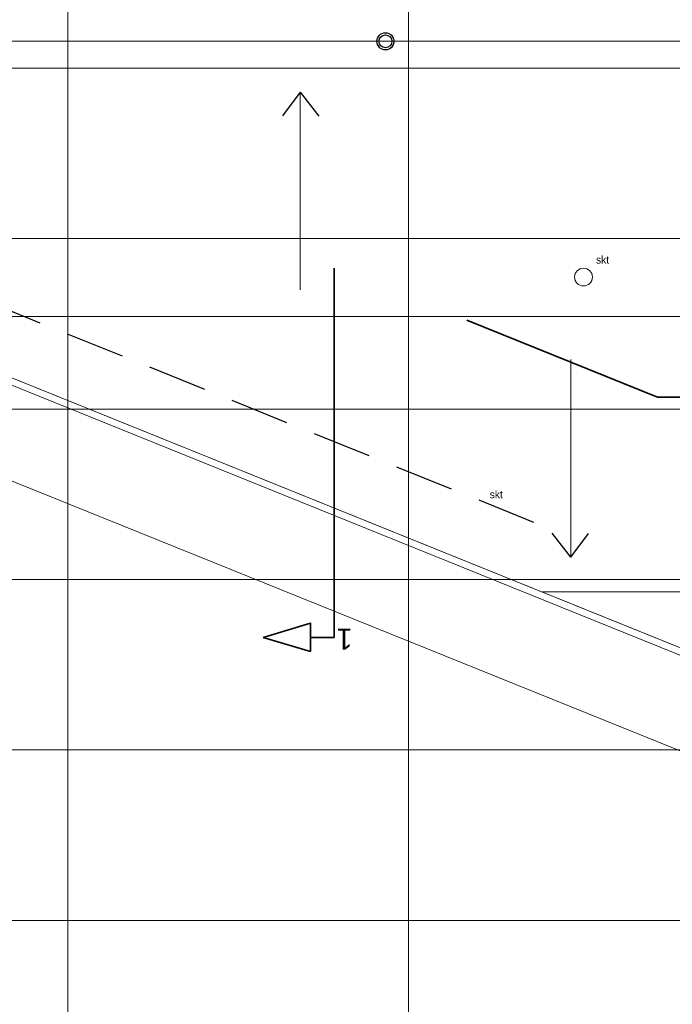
# Model space of a CAD drawing. Header units: millimetres. Extents: x -526411 to -400573, y 47353 to 130199.
# Tile 512 of 543: x -459625 to -445840, y 62263 to 83060. Entities that reach past the tile are written whole.
import ezdxf

# ---------------------------------------------------------------- set-up
doc = ezdxf.new("R2010")
doc.units = ezdxf.units.MM
doc.linetypes.add('IMPORT-AI-Linetype-6 _3_', pattern=[84.433218, 56.288812, -28.144406])
for name, color, linetype, lineweight in [('01_ALGEMEEN', 7, 'Continuous', 18), ('03_STRAMIEN_ANNOTATIE', 7, 'Continuous', 18), ('18_BESTAANDE_CONSTRUCTIE', 7, 'Continuous', 18), ('27_DAKEN', 7, 'Continuous', 18), ('57_GERESERVEERD_INSTALLATEUR', 7, 'Continuous', 18), ('HATCH_REACTORS', 7, 'Continuous', 18), ('m-pg-03_AI_dwg', 8, 'Continuous', 18)]:
    doc.layers.add(name, color=color, linetype=linetype, lineweight=lineweight)
doc.styles.add('Frutiger', font='Frutrg__0.ttf', dxfattribs={"height": 7.29503})
doc.styles.add('Frutiger_2', font='Frutrg__0.ttf', dxfattribs={"height": 20.263972})

# ---------------------------------------------------------------- blocks, each defined once
blk = doc.blocks.new('m-pg-03_AI_dwg_block 2548-641517-3e Verdieping - Percelen telling LI')
at = {"layer": '01_ALGEMEEN', "color": 133}
blk.add_open_spline([(-202.95, -257.9), (-202.95, -257.9), (985.36, -737.77), (985.36, -737.77)], degree=3, dxfattribs=at)
blk = doc.blocks.new('m-pg-03_AI_dwg_block 2550-641519-3e Verdieping - Percelen telling LI')
at = {"layer": '01_ALGEMEEN', "color": 213, "lineweight": 13}
blk.add_line((-464.95, -129.47), (1518.09, -129.47), dxfattribs=at)
blk = doc.blocks.new('m-pg-03_AI_dwg_block 2554-641523-3e Verdieping - Percelen telling LI')
at = {"layer": '01_ALGEMEEN', "color": 213, "lineweight": 13}
blk.add_line((128.11, -391.35), (930.27, -391.35), dxfattribs=at)
blk = doc.blocks.new('m-pg-03_AI_dwg_block 2557-641526-3e Verdieping - Percelen telling LI')
at = {"layer": '01_ALGEMEEN', "color": 213, "lineweight": 13}
blk.add_line((1015.34, -653.24), (776.6, -653.24), dxfattribs=at)
blk = doc.blocks.new('m-pg-03_AI_dwg_block 2559-641528-3e Verdieping - Percelen telling LI')
at = {"layer": '01_ALGEMEEN', "color": 133, "flags": 128}
blk.add_lwpolyline([(-235.76, -339.14), (-202.95, -257.9), (1518.31, -953.01), (1518.31, 1015.4), (1317.45, 1015.4), (1317.45, 706), (-130.31, 706), (-507.88, -229.19)], dxfattribs=at)
blk = doc.blocks.new('m-pg-03_AI_dwg_block 2698-641667-3e Verdieping - Percelen telling LI')
at = {"layer": '01_ALGEMEEN', "color": 133, "flags": 128}
blk.add_lwpolyline([(-229.7, -341.59), (-199.34, -266.4), (1524.84, -962.69), (1524.84, 1015.4), (1317.45, 1015.4), (1317.45, 719.73), (-139.58, 719.73), (-520.61, -224.05)], dxfattribs=at)
blk = doc.blocks.new('m-pg-03_AI_dwg_block 2797-641766-3e Verdieping - Percelen telling LI')
at = {"layer": '01_ALGEMEEN', "color": 253, "linetype": 'IMPORT-AI-Linetype-6 _3_', "lineweight": 25}
blk.add_line((-223.61, -186.36), (771.85, -588.26), dxfattribs=at)
blk = doc.blocks.new('m-pg-03_AI_dwg_block 2799-641768-3e Verdieping - Percelen telling LI')
at = {"layer": '01_ALGEMEEN', "insert": (726.34, -556.84), "char_height": 7.295, "width": 16.4222, "attachment_point": 1, "line_spacing_factor": 1.017696, "style": 'Frutiger'}
blk.add_mtext('skt', dxfattribs=at)
blk = doc.blocks.new('m-pg-03_AI_dwg_block 2802-641771-3e Verdieping - Percelen telling LI')
at = {"layer": '01_ALGEMEEN', "color": 133}
blk.add_open_spline([(824, -353.71), (824, -349.03), (820.21, -345.24), (815.53, -345.24), (810.86, -345.24), (807.07, -349.03), (807.07, -353.71), (807.07, -358.39), (810.86, -362.18), (815.53, -362.18), (820.21, -362.18), (824, -358.39), (824, -353.71)], degree=3, knots=[0, 0, 0, 0, 1, 1, 1, 2, 2, 2, 3, 3, 3, 4, 4, 4, 4], dxfattribs=at)
blk = doc.blocks.new('m-pg-03_AI_dwg_block 2805-641774-3e Verdieping - Percelen telling LI')
at = {"layer": '01_ALGEMEEN', "insert": (827.45, -333.57), "char_height": 7.295, "width": 16.4222, "attachment_point": 1, "line_spacing_factor": 1.017696, "style": 'Frutiger'}
blk.add_mtext('skt', dxfattribs=at)
blk = doc.blocks.new('m-pg-03_AI_dwg_block 4641-643609-3e Verdieping - Percelen telling LI')
at = {"layer": '18_BESTAANDE_CONSTRUCTIE', "color": 9, "lineweight": 9}
blk.add_line((324.97, -1676.27), (324.97, 731.74), dxfattribs=at)
blk = doc.blocks.new('m-pg-03_AI_dwg_block 4642-643610-3e Verdieping - Percelen telling LI')
at = {"layer": '18_BESTAANDE_CONSTRUCTIE', "color": 9, "lineweight": 9}
blk.add_line((649.19, -1676.27), (649.19, 731.74), dxfattribs=at)
blk = doc.blocks.new('m-pg-03_AI_dwg_block 4713-643681-3e Verdieping - Percelen telling LI')
at = {"layer": '18_BESTAANDE_CONSTRUCTIE', "color": 9, "lineweight": 9}
blk.add_line((-285.22, -154.98), (1783.88, -154.98), dxfattribs=at)
blk = doc.blocks.new('m-pg-03_AI_dwg_block 4714-643682-3e Verdieping - Percelen telling LI')
at = {"layer": '18_BESTAANDE_CONSTRUCTIE', "color": 9, "lineweight": 9}
blk.add_line((-285.22, -317.09), (1783.88, -317.09), dxfattribs=at)
blk = doc.blocks.new('m-pg-03_AI_dwg_block 4715-643683-3e Verdieping - Percelen telling LI')
at = {"layer": '18_BESTAANDE_CONSTRUCTIE', "color": 9, "lineweight": 9}
blk.add_line((-285.22, -479.2), (1783.88, -479.2), dxfattribs=at)
blk = doc.blocks.new('m-pg-03_AI_dwg_block 4716-643684-3e Verdieping - Percelen telling LI')
at = {"layer": '18_BESTAANDE_CONSTRUCTIE', "color": 9, "lineweight": 9}
blk.add_line((-285.22, -641.31), (1783.88, -641.31), dxfattribs=at)
blk = doc.blocks.new('m-pg-03_AI_dwg_block 4717-643685-3e Verdieping - Percelen telling LI')
at = {"layer": '18_BESTAANDE_CONSTRUCTIE', "color": 9, "lineweight": 9}
blk.add_line((-285.22, -803.43), (1783.88, -803.43), dxfattribs=at)
blk = doc.blocks.new('m-pg-03_AI_dwg_block 4718-643686-3e Verdieping - Percelen telling LI')
at = {"layer": '18_BESTAANDE_CONSTRUCTIE', "color": 9, "lineweight": 9}
blk.add_line((-285.22, -965.54), (1783.88, -965.54), dxfattribs=at)
blk = doc.blocks.new('m-pg-03_AI_dwg_block 4762-643729-3e Verdieping - Percelen telling LI')
at = {"layer": '18_BESTAANDE_CONSTRUCTIE', "color": 53, "lineweight": 35}
blk.add_line((510.74, -696.38), (555.77, -709.89), dxfattribs=at)
blk = doc.blocks.new('m-pg-03_AI_dwg_block 4763-643730-3e Verdieping - Percelen telling LI')
at = {"layer": '18_BESTAANDE_CONSTRUCTIE', "color": 53, "lineweight": 35, "flags": 128}
blk.add_lwpolyline([(510.74, -696.38), (555.77, -682.87), (555.77, -709.89)], dxfattribs=at)
blk = doc.blocks.new('m-pg-03_AI_dwg_block 4764-643731-3e Verdieping - Percelen telling LI')
at = {"layer": '18_BESTAANDE_CONSTRUCTIE', "color": 53, "lineweight": 35, "flags": 128}
blk.add_lwpolyline([(578.29, -345.14), (578.29, -696.38), (555.77, -696.38)], dxfattribs=at)
blk = doc.blocks.new('m-pg-03_AI_dwg_block 4761-643732-3e Verdieping - Percelen telling LI')
for name in ['m-pg-03_AI_dwg_block 4764-643731-3e Verdieping - Percelen telling LI', 'm-pg-03_AI_dwg_block 4763-643730-3e Verdieping - Percelen telling LI', 'm-pg-03_AI_dwg_block 4762-643729-3e Verdieping - Percelen telling LI']:
    blk.add_blockref(name, (0, 0))
blk = doc.blocks.new('m-pg-03_AI_dwg_block 4765-643733-3e Verdieping - Percelen telling LI')
at = {"layer": '18_BESTAANDE_CONSTRUCTIE', "insert": (595.76, -708.23), "char_height": 20.26, "width": 18.8985, "attachment_point": 1, "rotation": 180.00001, "line_spacing_factor": 1.017696, "style": 'Frutiger_2'}
blk.add_mtext('1', dxfattribs=at)
blk = doc.blocks.new('m-pg-03_AI_dwg_block 4802-643770-3e Verdieping - Percelen telling LI')
at = {"layer": '18_BESTAANDE_CONSTRUCTIE', "color": 53, "lineweight": 35, "flags": 128}
blk.add_lwpolyline([(704.68, -394.73), (886, -467.93), (1084.98, -467.93)], dxfattribs=at)
blk = doc.blocks.new('m-pg-03_AI_dwg_block 4822-643790-3e Verdieping - Percelen telling LI')
at = {"layer": '18_BESTAANDE_CONSTRUCTIE', "color": 9, "lineweight": 9}
blk.add_line((-89.25, -401.84), (1788.33, -1159.88), dxfattribs=at)
blk = doc.blocks.new('m-pg-03_AI_dwg_block 4640-643795-3e Verdieping - Percelen telling LI')
for name in ['m-pg-03_AI_dwg_block 4641-643609-3e Verdieping - Percelen telling LI', 'm-pg-03_AI_dwg_block 4642-643610-3e Verdieping - Percelen telling LI', 'm-pg-03_AI_dwg_block 4713-643681-3e Verdieping - Percelen telling LI', 'm-pg-03_AI_dwg_block 4714-643682-3e Verdieping - Percelen telling LI', 'm-pg-03_AI_dwg_block 4761-643732-3e Verdieping - Percelen telling LI', 'm-pg-03_AI_dwg_block 4822-643790-3e Verdieping - Percelen telling LI', 'm-pg-03_AI_dwg_block 4802-643770-3e Verdieping - Percelen telling LI', 'm-pg-03_AI_dwg_block 4715-643683-3e Verdieping - Percelen telling LI', 'm-pg-03_AI_dwg_block 4716-643684-3e Verdieping - Percelen telling LI', 'm-pg-03_AI_dwg_block 4765-643733-3e Verdieping - Percelen telling LI', 'm-pg-03_AI_dwg_block 4717-643685-3e Verdieping - Percelen telling LI', 'm-pg-03_AI_dwg_block 4718-643686-3e Verdieping - Percelen telling LI']:
    blk.add_blockref(name, (0, 0))
blk = doc.blocks.new('m-pg-03_AI_dwg_block 4829-643798-3e Verdieping - Percelen telling LI')
at = {"layer": '03_STRAMIEN_ANNOTATIE', "insert": (595.76, -708.23), "char_height": 20.26, "width": 18.8985, "attachment_point": 1, "rotation": 180.00001, "line_spacing_factor": 1.017696, "style": 'Frutiger_2'}
blk.add_mtext('1', dxfattribs=at)
blk = doc.blocks.new('m-pg-03_AI_dwg_block 7551-646520-3e Verdieping - Percelen telling LI')
at = {"layer": 'HATCH_REACTORS', "color": 133, "flags": 128}
blk.add_lwpolyline([(1015.34, -655.05), (985.36, -737.77), (1518.31, -953.01), (1518.31, 717.03), (1518.31, 1014.01), (1342.67, 1014.01), (1342.67, 683.03), (-114.81, 683.03), (-476.64, -212.66), (-225.6, -314.01), (-202.95, -257.9), (985.36, -737.77)], dxfattribs=at)
blk = doc.blocks.new('m-pg-03_AI_dwg_block 7746-646714-3e Verdieping - Percelen telling LI')
at = {"layer": '27_DAKEN', "color": 213, "lineweight": 13}
blk.add_line((546.19, -365.87), (546.19, -177.9), dxfattribs=at)
blk = doc.blocks.new('m-pg-03_AI_dwg_block 7747-646715-3e Verdieping - Percelen telling LI')
at = {"layer": '27_DAKEN', "color": 253, "lineweight": 25}
blk.add_line((546.19, -177.9), (563.95, -200.78), dxfattribs=at)
blk = doc.blocks.new('m-pg-03_AI_dwg_block 7748-646716-3e Verdieping - Percelen telling LI')
at = {"layer": '27_DAKEN', "color": 253, "lineweight": 25}
blk.add_line((546.19, -177.9), (529.22, -200.48), dxfattribs=at)
blk = doc.blocks.new('m-pg-03_AI_dwg_block 7745-646717-3e Verdieping - Percelen telling LI')
for name in ['m-pg-03_AI_dwg_block 7748-646716-3e Verdieping - Percelen telling LI', 'm-pg-03_AI_dwg_block 7746-646714-3e Verdieping - Percelen telling LI', 'm-pg-03_AI_dwg_block 7747-646715-3e Verdieping - Percelen telling LI']:
    blk.add_blockref(name, (0, 0))
blk = doc.blocks.new('m-pg-03_AI_dwg_block 7754-646722-3e Verdieping - Percelen telling LI')
at = {"layer": '27_DAKEN', "color": 213, "lineweight": 13}
blk.add_line((803.49, -432.22), (803.49, -620.2), dxfattribs=at)
blk = doc.blocks.new('m-pg-03_AI_dwg_block 7755-646723-3e Verdieping - Percelen telling LI')
at = {"layer": '27_DAKEN', "color": 253, "lineweight": 25}
blk.add_line((803.49, -620.2), (785.73, -597.31), dxfattribs=at)
blk = doc.blocks.new('m-pg-03_AI_dwg_block 7756-646724-3e Verdieping - Percelen telling LI')
at = {"layer": '27_DAKEN', "color": 253, "lineweight": 25}
blk.add_line((803.49, -620.2), (820.46, -597.62), dxfattribs=at)
blk = doc.blocks.new('m-pg-03_AI_dwg_block 7753-646725-3e Verdieping - Percelen telling LI')
for name in ['m-pg-03_AI_dwg_block 7754-646722-3e Verdieping - Percelen telling LI', 'm-pg-03_AI_dwg_block 7755-646723-3e Verdieping - Percelen telling LI', 'm-pg-03_AI_dwg_block 7756-646724-3e Verdieping - Percelen telling LI']:
    blk.add_blockref(name, (0, 0))
blk = doc.blocks.new('m-pg-03_AI_dwg_block 7816-646784-3e Verdieping - Percelen telling LI')
at = {"layer": '57_GERESERVEERD_INSTALLATEUR', "color": 253, "lineweight": 25}
blk.add_open_spline([(635.26, -129.47), (635.26, -125), (631.63, -121.37), (627.15, -121.37), (622.68, -121.37), (619.05, -125), (619.05, -129.47), (619.05, -133.95), (622.68, -137.58), (627.15, -137.58), (631.63, -137.58), (635.26, -133.95), (635.26, -129.47)], degree=3, knots=[0, 0, 0, 0, 1, 1, 1, 2, 2, 2, 3, 3, 3, 4, 4, 4, 4], dxfattribs=at)
blk = doc.blocks.new('m-pg-03_AI_dwg_block 7817-646785-3e Verdieping - Percelen telling LI')
at = {"layer": '57_GERESERVEERD_INSTALLATEUR', "color": 133}
for points in [[(635.26, -129.47), (635.26, -129.47), (619.05, -129.47), (619.05, -129.47)], [(619.05, -129.47), (619.05, -129.47), (635.26, -129.47), (635.26, -129.47)]]:
    blk.add_open_spline(points, degree=3, dxfattribs=at)
blk = doc.blocks.new('m-pg-03_AI_dwg_block 7818-646786-3e Verdieping - Percelen telling LI')
at = {"layer": '57_GERESERVEERD_INSTALLATEUR', "color": 133}
blk.add_line((619.05, -129.47), (619.06, -128.96), dxfattribs=at)
at = {"layer": '57_GERESERVEERD_INSTALLATEUR', "color": 133, "flags": 128}
for points in [[(635.24, -129.99), (635.19, -128.4), (634.82, -126.86), (634.17, -125.41), (633.24, -124.12), (632.08, -123.04), (630.73, -122.2), (629.24, -121.64), (627.67, -121.38), (626.08, -121.44), (624.54, -121.8), (623.09, -122.46), (621.8, -123.39), (620.72, -124.55), (619.88, -125.9), (619.32, -127.39), (619.06, -128.96)], [(619.06, -128.96), (619.12, -130.54), (619.48, -132.09), (620.14, -133.54), (621.07, -134.83), (622.23, -135.91), (623.58, -136.75), (625.07, -137.31), (626.63, -137.56), (628.22, -137.51), (629.77, -137.15), (631.22, -136.49), (632.51, -135.56), (633.59, -134.4), (634.43, -133.05), (634.99, -131.56), (635.24, -129.99)]]:
    blk.add_lwpolyline(points, dxfattribs=at)
blk = doc.blocks.new('m-pg-03_AI_dwg_block 7819-646787-3e Verdieping - Percelen telling LI')
at = {"layer": '57_GERESERVEERD_INSTALLATEUR', "color": 253, "lineweight": 25}
blk.add_open_spline([(633.32, -129.47), (633.32, -126.07), (630.56, -123.3), (627.15, -123.3), (623.75, -123.3), (620.98, -126.07), (620.98, -129.47), (620.98, -132.88), (623.75, -135.64), (627.15, -135.64), (630.56, -135.64), (633.32, -132.88), (633.32, -129.47)], degree=3, knots=[0, 0, 0, 0, 1, 1, 1, 2, 2, 2, 3, 3, 3, 4, 4, 4, 4], dxfattribs=at)
blk = doc.blocks.new('m-pg-03_AI_dwg_block 7815-646788-3e Verdieping - Percelen telling LI')
for name in ['m-pg-03_AI_dwg_block 7816-646784-3e Verdieping - Percelen telling LI', 'm-pg-03_AI_dwg_block 7818-646786-3e Verdieping - Percelen telling LI', 'm-pg-03_AI_dwg_block 7817-646785-3e Verdieping - Percelen telling LI', 'm-pg-03_AI_dwg_block 7819-646787-3e Verdieping - Percelen telling LI']:
    blk.add_blockref(name, (0, 0))
blk = doc.blocks.new('m-pg-03_AI_dwg-638970-3e Verdieping - Percelen telling LI')
for name in ['m-pg-03_AI_dwg_block 4640-643795-3e Verdieping - Percelen telling LI', 'm-pg-03_AI_dwg_block 2698-641667-3e Verdieping - Percelen telling LI', 'm-pg-03_AI_dwg_block 2559-641528-3e Verdieping - Percelen telling LI', 'm-pg-03_AI_dwg_block 2548-641517-3e Verdieping - Percelen telling LI', 'm-pg-03_AI_dwg_block 7551-646520-3e Verdieping - Percelen telling LI', 'm-pg-03_AI_dwg_block 7815-646788-3e Verdieping - Percelen telling LI', 'm-pg-03_AI_dwg_block 2550-641519-3e Verdieping - Percelen telling LI', 'm-pg-03_AI_dwg_block 7745-646717-3e Verdieping - Percelen telling LI', 'm-pg-03_AI_dwg_block 2797-641766-3e Verdieping - Percelen telling LI', 'm-pg-03_AI_dwg_block 2805-641774-3e Verdieping - Percelen telling LI', 'm-pg-03_AI_dwg_block 2802-641771-3e Verdieping - Percelen telling LI', 'm-pg-03_AI_dwg_block 2554-641523-3e Verdieping - Percelen telling LI', 'm-pg-03_AI_dwg_block 7753-646725-3e Verdieping - Percelen telling LI', 'm-pg-03_AI_dwg_block 2799-641768-3e Verdieping - Percelen telling LI', 'm-pg-03_AI_dwg_block 2557-641526-3e Verdieping - Percelen telling LI', 'm-pg-03_AI_dwg_block 4829-643798-3e Verdieping - Percelen telling LI']:
    blk.add_blockref(name, (0, 0))

msp = doc.modelspace()

# ---------------------------------------------------------------- block references
at = {"layer": 'm-pg-03_AI_dwg', "color": 133, "xscale": 22.2068924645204, "yscale": 22.2068924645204, "zscale": 22.2068924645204}
msp.add_blockref('m-pg-03_AI_dwg-638970-3e Verdieping - Percelen telling LI', (-465827, 85478), dxfattribs=at)

doc.saveas('drawing.dxf')
